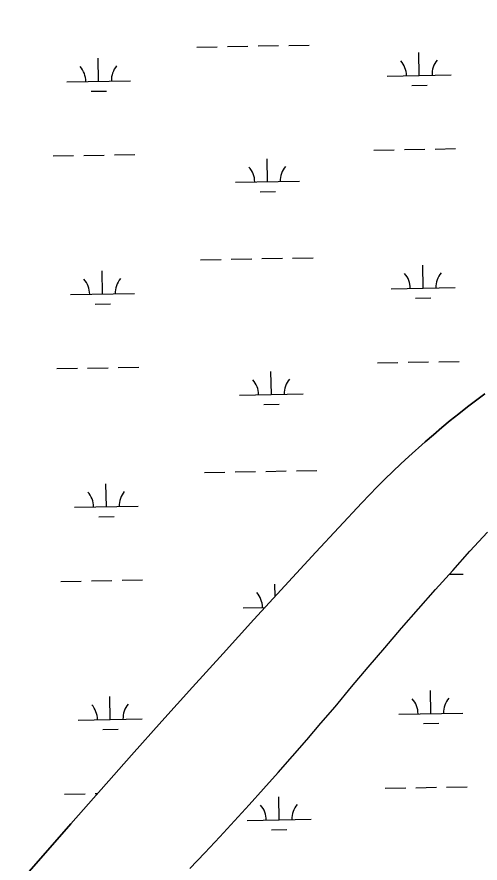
# Model space of a CAD drawing. Extents: x 3957609 to 3995875, y 234277 to 260273.
# Drawn here: x 3979273 to 3979998, y 253622 to 254945 of the extents above; entities that cross this region are included whole.
import ezdxf

# ---------------------------------------------------------------- set-up
doc = ezdxf.new("R2010")
doc.units = 0
for name, color, linetype in [('V-GRID-MAJR', 7, 'Continuous'), ('V-TOPO-SHOR', 7, 'Continuous'), ('V-WETL-SWMP', 7, 'Continuous')]:
    doc.layers.add(name, color=color, linetype=linetype)

msp = doc.modelspace()

# ---------------------------------------------------------------- linework, layer by layer
at = {"layer": 'V-GRID-MAJR'}
msp.add_spline([(3961591.061, 254847.703), (3966908.859, 254947.105), (3972226.642, 255047.279), (3977544.411, 255148.228), (3982862.165, 255249.95), (3988179.905, 255352.445), (3993497.629, 255455.714), (3993497.63, 255455.714)], degree=3, dxfattribs=at)
at = {"layer": 'V-TOPO-SHOR'}
for points in [[(3979284.752, 253600.58), (3979357.075, 253683.236), (3979404.398, 253736.867), (3979451.898, 253790.34), (3979499.575, 253843.653), (3979547.431, 253896.809), (3979595.462, 253949.805), (3979643.67, 254002.64), (3979692.056, 254055.314), (3979740.614, 254107.827), (3979812.665, 254185.366), (3979824.541, 254197.757), (3979836.561, 254210.006), (3979848.724, 254222.114), (3979861.029, 254234.08), (3979873.47, 254245.901), (3979886.051, 254257.575), (3979911.616, 254280.479), (3979924.596, 254291.707), (3979937.708, 254302.78), (3979950.948, 254313.7), (3979964.315, 254324.466), (3979977.805, 254335.073), (3980005.157, 254355.813)], [(3979543.513, 253613.161), (3979566.885, 253637.874), (3979590.111, 253662.723), (3979613.19, 253687.708), (3979636.119, 253712.829), (3979658.901, 253738.085), (3979681.536, 253763.474), (3979704.017, 253788.998), (3979726.35, 253814.654), (3979748.528, 253840.44), (3979770.554, 253866.357), (3979796.388, 253897.233), (3979822.389, 253927.967), (3979848.552, 253958.56), (3979874.883, 253989.01), (3979901.38, 254019.319), (3979928.039, 254049.483), (3979954.862, 254079.501), (3979981.846, 254109.375), (3980008.992, 254139.104)]]:
    msp.add_lwpolyline(points, dxfattribs=at)
at = {"layer": 'V-WETL-SWMP'}
for p, q in [((3979554.226, 254897.883), (3979586.221, 254898.465)), ((3979602.218, 254898.756), (3979634.213, 254899.338)), ((3979650.21, 254899.628), (3979682.205, 254900.21)), ((3979698.202, 254900.501), (3979730.197, 254901.083)), ((3979400.582, 254844.339), (3979399.928, 254880.333)), ((3979902.407, 254853.464), (3979901.753, 254889.458)), ((3979852.416, 254852.555), (3979952.399, 254854.373)), ((3979350.591, 254843.43), (3979450.574, 254845.248)), ((3979890.69, 254837.817), (3979914.686, 254838.253)), ((3979388.865, 254828.692), (3979412.861, 254829.129)), ((3979831.11, 254736.716), (3979863.105, 254737.298)), ((3979879.102, 254737.589), (3979911.097, 254738.171)), ((3979927.094, 254738.462), (3979959.089, 254739.043)), ((3979329.285, 254727.592), (3979361.28, 254728.173)), ((3979377.277, 254728.464), (3979409.272, 254729.046)), ((3979425.269, 254729.337), (3979457.264, 254729.919)), ((3979664.918, 254687.257), (3979664.263, 254723.251)), ((3979614.926, 254686.348), (3979714.91, 254688.166)), ((3979653.2, 254671.61), (3979677.196, 254672.046)), ((3979560.274, 254565.263), (3979592.269, 254565.845)), ((3979608.266, 254566.136), (3979640.261, 254566.718)), ((3979656.258, 254567.008), (3979688.253, 254567.59)), ((3979704.251, 254567.881), (3979736.245, 254568.463)), ((3979406.63, 254511.719), (3979405.976, 254547.713)), ((3979908.455, 254520.844), (3979907.801, 254556.838)), ((3979858.464, 254519.935), (3979958.447, 254521.753)), ((3979356.639, 254510.81), (3979456.622, 254512.628)), ((3979394.913, 254496.072), (3979418.909, 254496.509)), ((3979896.738, 254505.197), (3979920.734, 254505.633)), ((3979837.158, 254404.096), (3979869.153, 254404.678)), ((3979885.15, 254404.969), (3979917.145, 254405.551)), ((3979933.142, 254405.842), (3979965.137, 254406.423)), ((3979335.333, 254394.972), (3979367.328, 254395.553)), ((3979383.325, 254395.844), (3979415.32, 254396.426)), ((3979431.317, 254396.717), (3979463.312, 254397.299)), ((3979670.966, 254354.637), (3979670.311, 254390.631)), ((3979620.974, 254353.728), (3979720.958, 254355.546)), ((3979659.248, 254338.99), (3979683.244, 254339.426)), ((3979566.322, 254232.643), (3979598.317, 254233.225)), ((3979614.314, 254233.516), (3979646.309, 254234.097)), ((3979662.307, 254234.388), (3979694.301, 254234.97)), ((3979710.299, 254235.261), (3979742.293, 254235.843)), ((3979412.678, 254179.099), (3979412.024, 254215.093)), ((3979362.687, 254178.19), (3979462.67, 254180.008)), ((3979400.961, 254163.452), (3979424.957, 254163.889)), ((3979949.415, 254073.407), (3979971.185, 254073.803)), ((3979341.381, 254062.351), (3979373.376, 254062.933)), ((3979389.373, 254063.224), (3979421.368, 254063.806)), ((3979437.365, 254064.097), (3979469.36, 254064.679)), ((3979676.712, 254038.61), (3979676.359, 254058.011)), ((3979627.022, 254021.108), (3979661.206, 254021.729)), ((3979920.552, 253855.604), (3979919.897, 253891.598)), ((3979418.726, 253846.479), (3979418.072, 253882.473)), ((3979368.735, 253845.57), (3979468.718, 253847.388)), ((3979870.56, 253854.695), (3979970.543, 253856.513)), ((3979908.834, 253839.957), (3979932.83, 253840.393)), ((3979407.009, 253830.832), (3979431.005, 253831.269)), ((3979849.254, 253738.856), (3979881.249, 253739.438)), ((3979897.246, 253739.729), (3979929.241, 253740.311)), ((3979945.238, 253740.601), (3979977.233, 253741.183)), ((3979347.429, 253729.731), (3979379.424, 253730.313)), ((3979395.421, 253730.604), (3979398.929, 253730.668)), ((3979683.062, 253689.397), (3979682.407, 253725.391)), ((3979633.07, 253688.488), (3979733.054, 253690.306)), ((3979671.344, 253673.75), (3979695.34, 253674.186))]:
    msp.add_line(p, q, dxfattribs=at)
for points in [[(3980005.156, 254355.813), (3979977.806, 254335.073), (3979964.315, 254324.466), (3979950.948, 254313.701), (3979937.708, 254302.78), (3979924.597, 254291.706), (3979911.616, 254280.48), (3979886.051, 254257.575), (3979873.471, 254245.901), (3979861.029, 254234.08), (3979848.725, 254222.114), (3979836.562, 254210.006), (3979824.542, 254197.757), (3979812.665, 254185.367), (3979740.615, 254107.827), (3979692.056, 254055.314), (3979643.671, 254002.64), (3979595.463, 253949.805), (3979547.431, 253896.809), (3979499.575, 253843.654), (3979451.897, 253790.339), (3979404.398, 253736.866), (3979357.076, 253683.235), (3979284.753, 253600.58)], [(3979658.902, 253738.085), (3979681.535, 253763.475), (3979704.017, 253788.998), (3979726.349, 253814.654), (3979748.528, 253840.441), (3979770.555, 253866.358), (3979796.388, 253897.233), (3979822.388, 253927.967), (3979848.553, 253958.56), (3979874.884, 253989.011), (3979901.38, 254019.319), (3979928.039, 254049.483), (3979954.861, 254079.502), (3979981.846, 254109.376), (3980008.992, 254139.103)], [(3979543.513, 253613.162), (3979566.885, 253637.874), (3979590.111, 253662.722), (3979613.19, 253687.708), (3979636.12, 253712.829), (3979658.902, 253738.085)]]:
    msp.add_lwpolyline(points, dxfattribs=at)
for centre, start, end in [((3979957.633, 254854.943), 140.269876, 181.813534), ((3979345.34, 254843.809), 0.269879, 41.813537), ((3979455.807, 254845.818), 140.269876, 181.813534), ((3979847.165, 254852.934), 0.269879, 41.813537), ((3979609.675, 254686.727), 0.269879, 41.813537), ((3979720.143, 254688.736), 140.269876, 181.813534), ((3979351.388, 254511.189), 0.269879, 41.813537), ((3979461.856, 254513.198), 140.269876, 181.813534), ((3979853.213, 254520.314), 0.269879, 41.813537), ((3979963.681, 254522.323), 140.269876, 181.813534), ((3979615.723, 254354.107), 0.269879, 41.813537), ((3979726.191, 254356.116), 140.269876, 181.813534), ((3979467.904, 254180.578), 140.269876, 181.813534), ((3979357.436, 254178.569), 0.269879, 41.813537), ((3979621.771, 254021.487), 0.269879, 41.813537), ((3979865.309, 253855.074), 0.269879, 41.813537), ((3979975.777, 253857.083), 140.269876, 181.813534), ((3979363.484, 253845.949), 0.269879, 41.813537), ((3979473.952, 253847.958), 140.269876, 181.813534), ((3979738.287, 253690.876), 140.269876, 181.813534), ((3979627.82, 253688.867), 0.269879, 41.813537)]:
    msp.add_arc(centre, 35.246, start, end, dxfattribs=at)

doc.saveas('drawing.dxf')
